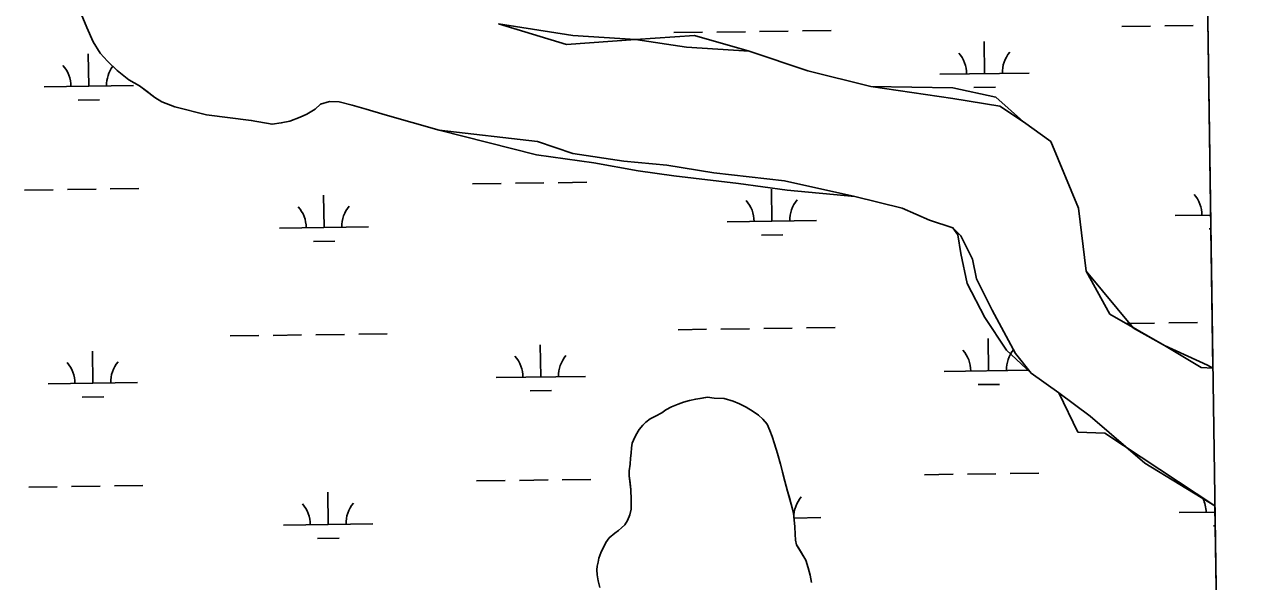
# Model space of a CAD drawing. Extents: x 3767014 to 3805179, y 361544 to 387384.
# Drawn here: x 3801552 to 3802931, y 379528 to 380151 of the extents above; entities that cross this region are included whole.
import ezdxf

# ---------------------------------------------------------------- set-up
doc = ezdxf.new("R2010")
doc.units = 0
for name, color, linetype in [('V-GRID-FRAM', 7, 'Continuous'), ('V-TOPO-SHOR', 7, 'Continuous'), ('V-WETL-SWMP', 7, 'Continuous')]:
    doc.layers.add(name, color=color, linetype=linetype)

msp = doc.modelspace()

# ---------------------------------------------------------------- linework, layer by layer
at = {"layer": 'V-GRID-FRAM'}
msp.add_lwpolyline([(3771006.872, 385146.094), (3802799.803, 385587.734), (3803060.286, 367407.215), (3771251.489, 366965.353), (3771006.872, 385146.094)], dxfattribs=at)
at = {"layer": 'V-TOPO-SHOR'}
for p, q in [((3802158.717, 380129.319), (3802082.564, 380152.336)), ((3802236.226, 380134.762), (3802158.717, 380129.319)), ((3802293.29, 380126.383), (3802236.226, 380134.762)), ((3802363.547, 380121.582), (3802293.29, 380126.383)), ((3802429.402, 380099.615), (3802363.547, 380121.582)), ((3802499.648, 380082.042), (3802429.402, 380099.615)), ((3802591.816, 380080.881), (3802499.648, 380082.042)), ((3802640.01, 380070.34), (3802591.816, 380080.881)), ((3802670.871, 380042.502), (3802640.01, 380070.34)), ((3802701.604, 380020.535), (3802670.871, 380042.502)), ((3802016.081, 380033.357), (3802125.201, 380005.532)), ((3802732.336, 379945.848), (3802701.604, 380020.535)), ((3802125.201, 380005.532), (3802189.386, 379996.814)), ((3802189.386, 379996.814), (3802239.158, 379987.896)), ((3802239.158, 379987.896), (3802279.279, 379982.047)), ((3802279.279, 379982.047), (3802351.47, 379973.44)), ((3802351.47, 379973.44), (3802406.024, 379966.19)), ((3802406.024, 379966.19), (3802482.086, 379959.028)), ((3802482.086, 379959.028), (3802534.77, 379945.848)), ((3802534.77, 379945.848), (3802565.503, 379932.668)), ((3802741.117, 379875.554), (3802732.336, 379945.848)), ((3802565.503, 379932.668), (3802591.845, 379923.881)), ((3802591.845, 379923.881), (3802597.31, 379915.995)), ((3802597.31, 379915.995), (3802600.801, 379895.223)), ((3802600.801, 379895.223), (3802607.673, 379861.685)), ((3802794.155, 379811.424), (3802741.117, 379875.554)), ((3802607.673, 379861.685), (3802627.423, 379823.522)), ((3802627.423, 379823.522), (3802651.953, 379787.026)), ((3802828.924, 379792.08), (3802794.155, 379811.424)), ((3802870.037, 379767.633), (3802828.924, 379792.08)), ((3802651.953, 379787.026), (3802679.652, 379761.327)), ((3802883.203, 379766.786), (3802870.037, 379767.633)), ((3802679.652, 379761.327), (3802710.384, 379739.36)), ((3802710.384, 379739.36), (3802731.706, 379695.242)), ((3802731.706, 379695.242), (3802762.152, 379694.064)), ((3802762.152, 379694.064), (3802885.412, 379612.622))]:
    msp.add_line(p, q, dxfattribs=at)
for points in [[(3802016.081, 380033.357), (3801955.659, 380050.294), (3801934.499, 380056.882), (3801918.513, 380061.351), (3801903.937, 380064.882), (3801893.122, 380065.353), (3801883.011, 380062.299), (3801877.366, 380056.657), (3801867.726, 380051.25), (3801860.438, 380047.961), (3801848.682, 380043.494), (3801839.276, 380041.381), (3801828.929, 380039.972), (3801805.656, 380044.207), (3801755.576, 380050.328), (3801720.076, 380059.506), (3801705.265, 380065.15), (3801697.74, 380069.854), (3801688.807, 380076.438), (3801680.345, 380082.787), (3801668.356, 380089.607), (3801655.425, 380100.191), (3801644.611, 380110.538), (3801636.384, 380119.473), (3801628.393, 380132.171), (3801621.342, 380148.159), (3801613.117, 380167.912)], [(3802196.058, 379521.373), (3802194.417, 379528.564), (3802193.248, 379535.363), (3802192.859, 379540.833), (3802193.092, 379544.974), (3802194.266, 379549.742), (3802195.126, 379554.039), (3802197.393, 379560.056), (3802200.678, 379566.855), (3802202.943, 379571.699), (3802206.775, 379576.7), (3802212.947, 379582.17), (3802217.091, 379585.138), (3802220.607, 379588.105), (3802224.125, 379591.544), (3802227.251, 379596.076), (3802229.831, 379602.484), (3802231.238, 379608.89), (3802231.398, 379619.755), (3802230.851, 379630.46), (3802229.995, 379638.508), (3802229.137, 379646.246), (3802228.901, 379651.872), (3802229.997, 379659.296), (3802230.624, 379665.937), (3802231.406, 379671.721), (3802231.486, 379677.738), (3802232.424, 379682.739), (3802233.909, 379686.333), (3802236.567, 379691.881), (3802240.319, 379698.29), (3802244.306, 379703.133), (3802247.587, 379706.416), (3802252.668, 379710.244), (3802258.685, 379713.056), (3802265.487, 379716.961), (3802270.019, 379720.086), (3802276.427, 379723.525), (3802284.087, 379726.493), (3802290.026, 379728.602), (3802296.823, 379730.709), (3802303.623, 379732.192), (3802310.969, 379733.364), (3802316.83, 379734.302), (3802324.41, 379733.284), (3802335.428, 379732.657), (3802345.508, 379729.685), (3802352.541, 379726.871), (3802360.199, 379722.962), (3802367.936, 379718.194), (3802373.795, 379714.129), (3802378.874, 379709.752), (3802383.64, 379703.969), (3802386.843, 379697.091), (3802389.42, 379690.136), (3802391.762, 379682.008), (3802395.357, 379671.145), (3802398.713, 379659.187), (3802400.978, 379650.514), (3802403.557, 379640.354), (3802406.602, 379629.18), (3802408.398, 379623.083), (3802410.741, 379614.643), (3802413.006, 379604.954), (3802413.942, 379596.67), (3802414.8, 379589.246), (3802415.034, 379581.039), (3802415.423, 379574.084), (3802416.672, 379569.005), (3802418.782, 379565.489), (3802427.142, 379551.733), (3802429.64, 379543.057), (3802431.67, 379535.086), (3802433.232, 379526.88)]]:
    msp.add_lwpolyline(points, dxfattribs=at)
at = {"layer": 'V-WETL-SWMP'}
for p, q in [((3802868.782, 380773.287), (3802883.203, 379766.786)), ((3801613.116, 380167.912), (3801621.341, 380148.16)), ((3802165.981, 380139.155), (3802082.564, 380152.336)), ((3802781.082, 380149.455), (3802813.079, 380149.9)), ((3802829.077, 380150.122), (3802861.074, 380150.566)), ((3802877.073, 380150.789), (3802877.701, 380150.797)), ((3801621.341, 380148.16), (3801628.392, 380132.171)), ((3802236.226, 380134.762), (3802165.981, 380139.155)), ((3802302.082, 380139.155), (3802236.226, 380134.762)), ((3802279.222, 380142.484), (3802311.219, 380142.928)), ((3802363.547, 380121.582), (3802302.082, 380139.155)), ((3802327.218, 380143.15), (3802359.215, 380143.595)), ((3802375.213, 380143.817), (3802407.21, 380144.262)), ((3802423.208, 380144.484), (3802455.205, 380144.928)), ((3801628.392, 380132.171), (3801636.384, 380119.474)), ((3802627.21, 380096.571), (3802626.71, 380132.567)), ((3801623.49, 380082.628), (3801622.99, 380118.624)), ((3801636.384, 380119.474), (3801644.611, 380110.538)), ((3801644.611, 380110.538), (3801655.425, 380100.191)), ((3802429.402, 380099.615), (3802363.547, 380121.582)), ((3801655.425, 380100.191), (3801668.355, 380089.608)), ((3802499.648, 380082.042), (3802429.402, 380099.615)), ((3802577.214, 380095.876), (3802677.205, 380097.265)), ((3801573.495, 380081.933), (3801673.486, 380083.322)), ((3801668.355, 380089.608), (3801680.344, 380082.788)), ((3801680.344, 380082.788), (3801697.741, 380069.854)), ((3802591.845, 380068.862), (3802499.648, 380082.042)), ((3802615.425, 380080.975), (3802639.423, 380081.308)), ((3801611.706, 380067.032), (3801635.704, 380067.365)), ((3801697.741, 380069.854), (3801705.264, 380065.15)), ((3802644.529, 380060.075), (3802591.845, 380068.862)), ((3801705.264, 380065.15), (3801720.075, 380059.505)), ((3801720.075, 380059.505), (3801755.576, 380050.329)), ((3801867.726, 380051.25), (3801877.367, 380056.656)), ((3801877.367, 380056.656), (3801883.011, 380062.298)), ((3801883.011, 380062.298), (3801893.121, 380065.353)), ((3801893.121, 380065.353), (3801903.937, 380064.881)), ((3801903.937, 380064.881), (3801918.513, 380061.351)), ((3801918.513, 380061.351), (3801934.5, 380056.881)), ((3801934.5, 380056.881), (3801955.66, 380050.294)), ((3802670.871, 380042.502), (3802644.529, 380060.075)), ((3801755.576, 380050.329), (3801805.655, 380044.207)), ((3801805.655, 380044.207), (3801828.93, 380039.971)), ((3801828.93, 380039.971), (3801839.276, 380041.38)), ((3801839.276, 380041.38), (3801848.681, 380043.495)), ((3801848.681, 380043.495), (3801860.437, 380047.96)), ((3801860.437, 380047.96), (3801867.726, 380051.25)), ((3801955.66, 380050.294), (3802016.082, 380033.356)), ((3802701.604, 380020.535), (3802670.871, 380042.502)), ((3802016.082, 380033.356), (3802126.468, 380020.535)), ((3802126.468, 380020.535), (3802165.981, 380007.355)), ((3802732.336, 379945.848), (3802701.604, 380020.535)), ((3802165.981, 380007.355), (3802223.055, 379998.568)), ((3802223.055, 379998.568), (3802271.349, 379994.175)), ((3802271.349, 379994.175), (3802324.033, 379985.388)), ((3802324.033, 379985.388), (3802403.06, 379976.601)), ((3802053.552, 379973.159), (3802085.549, 379973.603)), ((3802101.548, 379973.826), (3802133.545, 379974.27)), ((3802149.543, 379974.492), (3802181.54, 379974.937)), ((3802403.06, 379976.601), (3802482.086, 379959.028)), ((3801551.693, 379966.187), (3801583.69, 379966.632)), ((3801599.688, 379966.854), (3801631.685, 379967.299)), ((3801647.684, 379967.521), (3801679.681, 379967.965)), ((3801887.149, 379924.413), (3801886.649, 379960.409)), ((3802389.009, 379931.384), (3802388.509, 379967.381)), ((3802482.086, 379959.028), (3802534.77, 379945.848)), ((3802534.77, 379945.848), (3802565.503, 379932.668)), ((3802741.117, 379875.554), (3802732.336, 379945.848)), ((3802339.014, 379930.69), (3802439.004, 379932.079)), ((3802565.503, 379932.668), (3802591.845, 379923.881)), ((3802840.873, 379937.661), (3802880.747, 379938.215)), ((3801837.154, 379923.718), (3801937.145, 379925.107)), ((3802377.225, 379915.788), (3802401.222, 379916.121)), ((3802591.845, 379923.881), (3802600.626, 379915.094)), ((3802879.084, 379922.759), (3802880.968, 379922.786)), ((3801875.365, 379908.817), (3801899.363, 379909.15)), ((3802600.626, 379915.094), (3802613.797, 379888.734)), ((3802613.797, 379888.734), (3802618.187, 379866.767)), ((3802767.459, 379827.227), (3802741.117, 379875.554)), ((3802618.187, 379866.767), (3802635.748, 379831.62)), ((3802635.748, 379831.62), (3802662.091, 379783.293)), ((3802828.924, 379792.08), (3802767.459, 379827.227)), ((3801925.97, 379804.869), (3801957.967, 379805.314)), ((3802283.843, 379809.841), (3802315.84, 379810.285)), ((3802331.838, 379810.507), (3802363.835, 379810.952)), ((3802379.834, 379811.174), (3802411.831, 379811.619)), ((3802427.829, 379811.841), (3802459.826, 379812.285)), ((3802785.703, 379816.812), (3802817.7, 379817.257)), ((3802833.698, 379817.479), (3802865.695, 379817.923)), ((3802881.693, 379818.146), (3802882.467, 379818.156)), ((3801781.984, 379802.869), (3801813.98, 379803.314)), ((3801829.979, 379803.536), (3801861.976, 379803.981)), ((3801877.974, 379804.203), (3801909.971, 379804.647)), ((3802129.971, 379756.956), (3802129.471, 379792.953)), ((3802631.83, 379763.928), (3802631.33, 379799.924)), ((3802877.218, 379770.113), (3802828.924, 379792.08)), ((3801628.111, 379749.985), (3801627.611, 379785.981)), ((3802662.091, 379783.293), (3802679.652, 379761.327)), ((3802581.835, 379763.233), (3802677.07, 379764.556)), ((3802883.203, 379766.786), (3802877.218, 379770.113)), ((3801578.116, 379749.29), (3801678.106, 379750.679)), ((3802079.976, 379756.262), (3802179.966, 379757.651)), ((3802679.652, 379761.327), (3802710.384, 379739.36)), ((3802118.186, 379741.36), (3802142.184, 379741.694)), ((3802620.046, 379748.332), (3802644.044, 379748.665)), ((3802710.384, 379739.36), (3802745.507, 379713)), ((3801616.327, 379734.389), (3801640.324, 379734.722)), ((3802276.427, 379723.524), (3802270.019, 379720.086)), ((3802284.086, 379726.492), (3802276.427, 379723.524)), ((3802290.025, 379728.601), (3802284.086, 379726.492)), ((3802296.824, 379730.709), (3802290.025, 379728.601)), ((3802303.623, 379732.193), (3802296.824, 379730.709)), ((3802316.83, 379734.301), (3802303.623, 379732.193)), ((3802324.41, 379733.283), (3802316.83, 379734.301)), ((3802335.429, 379732.656), (3802324.41, 379733.283)), ((3802345.509, 379729.685), (3802335.429, 379732.656)), ((3802352.542, 379726.871), (3802345.509, 379729.685)), ((3802360.199, 379722.962), (3802352.542, 379726.871)), ((3802367.935, 379718.194), (3802360.199, 379722.962)), ((3802252.668, 379710.243), (3802247.588, 379706.415)), ((3802258.686, 379713.055), (3802252.668, 379710.243)), ((3802265.486, 379716.961), (3802258.686, 379713.055)), ((3802270.019, 379720.086), (3802265.486, 379716.961)), ((3802373.795, 379714.129), (3802367.935, 379718.194)), ((3802378.874, 379709.752), (3802373.795, 379714.129)), ((3802383.64, 379703.969), (3802378.874, 379709.752)), ((3802745.507, 379713), (3802806.972, 379660.279)), ((3802240.319, 379698.289), (3802236.567, 379691.881)), ((3802244.306, 379703.133), (3802240.319, 379698.289)), ((3802247.588, 379706.415), (3802244.306, 379703.133)), ((3802386.843, 379697.091), (3802383.64, 379703.969)), ((3802389.42, 379690.136), (3802386.843, 379697.091)), ((3802232.424, 379682.739), (3802231.485, 379677.738)), ((3802233.909, 379686.333), (3802232.424, 379682.739)), ((3802236.567, 379691.881), (3802233.909, 379686.333)), ((3802391.763, 379682.008), (3802389.42, 379690.136)), ((3802395.356, 379671.145), (3802391.763, 379682.008)), ((3802231.406, 379671.721), (3802230.624, 379665.938)), ((3802231.485, 379677.738), (3802231.406, 379671.721)), ((3802398.714, 379659.188), (3802395.356, 379671.145)), ((3802229.997, 379659.296), (3802228.902, 379651.872)), ((3802230.624, 379665.938), (3802229.997, 379659.296)), ((3802403.556, 379640.354), (3802398.714, 379659.188)), ((3802806.972, 379660.279), (3802885.412, 379612.622)), ((3802058.173, 379640.516), (3802090.17, 379640.96)), ((3802106.169, 379641.183), (3802138.166, 379641.627)), ((3802154.164, 379641.849), (3802186.161, 379642.294)), ((3802228.902, 379651.872), (3802229.136, 379646.245)), ((3802229.136, 379646.245), (3802230.852, 379630.46)), ((3802406.602, 379629.179), (3802403.556, 379640.354)), ((3802560.033, 379647.487), (3802592.03, 379647.932)), ((3802608.028, 379648.154), (3802640.025, 379648.599)), ((3802656.024, 379648.821), (3802688.02, 379649.265)), ((3801556.314, 379633.544), (3801588.311, 379633.989)), ((3801604.309, 379634.211), (3801636.306, 379634.656)), ((3801652.304, 379634.878), (3801684.301, 379635.322)), ((3801891.77, 379591.77), (3801891.27, 379627.766)), ((3802230.852, 379630.46), (3802231.397, 379619.754)), ((3802410.741, 379614.643), (3802406.602, 379629.179)), ((3802231.397, 379619.754), (3802231.239, 379608.891)), ((3802413.006, 379604.953), (3802410.741, 379614.643)), ((3802885.412, 379612.622), (3802891.485, 379188.738)), ((3802229.831, 379602.484), (3802227.251, 379596.076)), ((3802231.239, 379608.891), (3802229.831, 379602.484)), ((3802414.8, 379589.245), (3802413.006, 379604.953)), ((3802413.684, 379599.02), (3802443.625, 379599.436)), ((3802845.494, 379605.018), (3802885.513, 379605.574)), ((3801841.775, 379591.075), (3801941.765, 379592.464)), ((3802217.091, 379585.137), (3802212.948, 379582.169)), ((3802220.608, 379588.106), (3802217.091, 379585.137)), ((3802224.125, 379591.544), (3802220.608, 379588.106)), ((3802227.251, 379596.076), (3802224.125, 379591.544)), ((3802415.033, 379581.04), (3802414.8, 379589.245)), ((3802883.705, 379590.117), (3802885.734, 379590.145)), ((3801879.986, 379576.174), (3801903.983, 379576.507)), ((3802202.944, 379571.699), (3802197.393, 379560.056)), ((3802206.774, 379576.699), (3802202.944, 379571.699)), ((3802212.948, 379582.169), (3802206.774, 379576.699)), ((3802415.423, 379574.085), (3802415.033, 379581.04)), ((3802416.672, 379569.005), (3802415.423, 379574.085)), ((3802197.393, 379560.056), (3802195.126, 379554.039)), ((3802427.141, 379551.733), (3802416.672, 379569.005)), ((3802193.093, 379544.975), (3802192.858, 379540.833)), ((3802194.266, 379549.741), (3802193.093, 379544.975)), ((3802195.126, 379554.039), (3802194.266, 379549.741)), ((3802429.64, 379543.058), (3802427.141, 379551.733)), ((3802431.67, 379535.087), (3802429.64, 379543.058)), ((3802192.858, 379540.833), (3802193.247, 379535.363)), ((3802193.247, 379535.363), (3802194.418, 379528.564)), ((3802433.232, 379526.881), (3802431.67, 379535.087)), ((3802194.418, 379528.564), (3802196.058, 379521.374))]:
    msp.add_line(p, q, dxfattribs=at)
for centre, start, end in [((3802571.965, 380096.278), 0.024037, 41.567696), ((3802682.441, 380097.813), 140.024034, 181.567693), ((3801568.246, 380082.335), 0.024037, 41.567696), ((3801678.721, 380083.87), 143.293172, 181.567693), ((3802835.624, 379938.063), 0.024037, 41.567696), ((3801831.905, 379924.12), 0.024037, 41.567696), ((3801942.38, 379925.655), 140.024034, 181.567693), ((3802333.765, 379931.092), 0.024037, 41.567696), ((3802444.24, 379932.626), 140.024034, 181.567693), ((3802074.727, 379756.664), 0.024037, 41.567696), ((3802185.202, 379758.198), 140.024034, 181.567693), ((3802576.586, 379763.635), 0.024037, 41.567696), ((3802687.061, 379765.17), 140.677609, 181.567693), ((3801572.867, 379749.692), 0.024037, 41.567696), ((3801683.342, 379751.227), 140.024034, 181.567693), ((3801836.526, 379591.477), 0.024037, 41.567696), ((3801947.001, 379593.012), 140.024034, 181.567693), ((3802448.861, 379599.983), 140.024034, 180.612663), ((3802840.245, 379605.42), 0.024037, 25.860547)]:
    msp.add_arc(centre, 35.246, start, end, dxfattribs=at)

doc.saveas('drawing.dxf')
